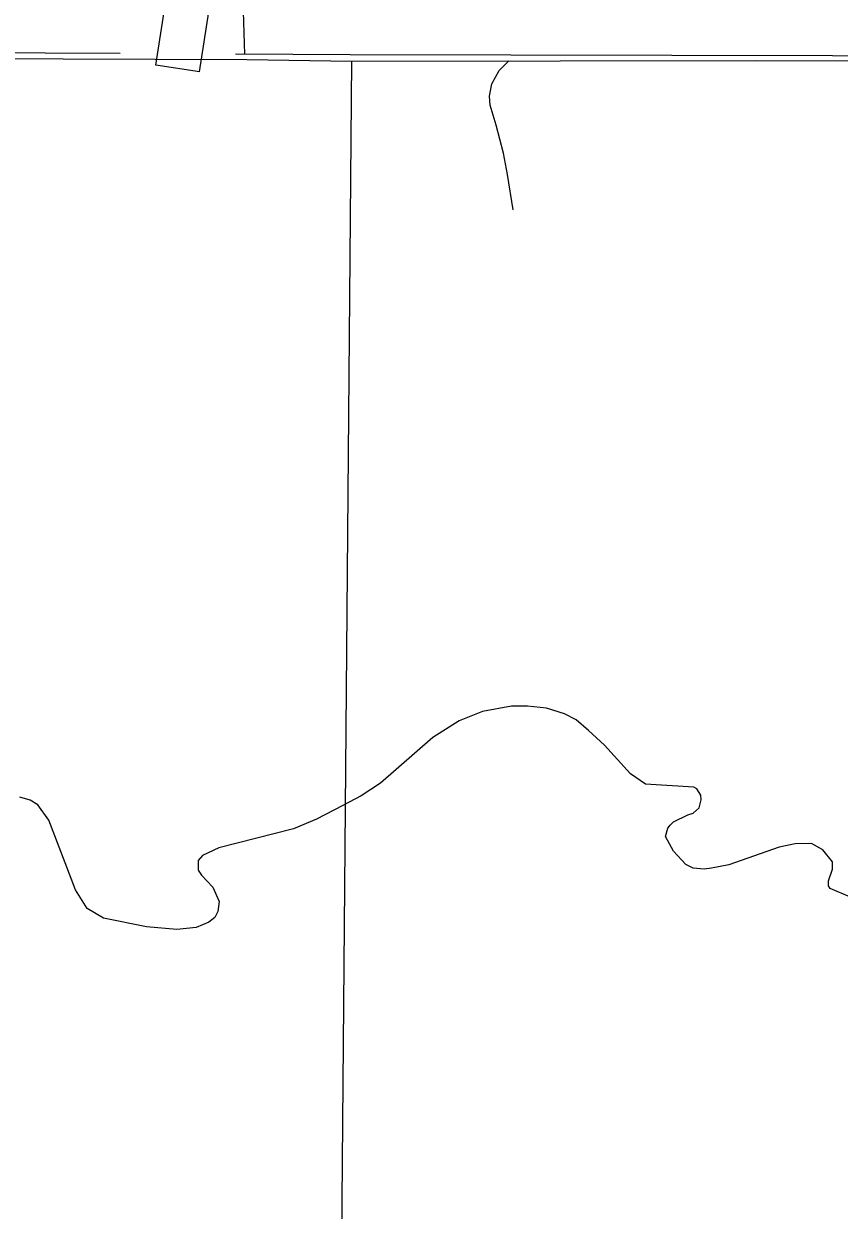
# Model space of a CAD drawing. Extents: x 1377389 to 1380723, y 1168351 to 1170484.
# Drawn here: x 1378449.4 to 1378504.6, y 1169244 to 1169324.4 of the extents above; entities that cross this region are included whole.
import ezdxf

# ---------------------------------------------------------------- set-up
doc = ezdxf.new("R2010")
doc.units = 0
doc.layers.add('B_Fill', color=7, linetype='Continuous')

msp = doc.modelspace()

# ---------------------------------------------------------------- linework, layer by layer
at = {"layer": 'B_Fill'}
for points in [[(1378461.29, 1169321.13), (1378458.326, 1169321.592), (1378462.409, 1169347.803), (1378462.806, 1169349.12), (1378463.919, 1169350.633), (1378465.47, 1169351.201), (1378478.914, 1169350.335)], [(1378461.29, 1169321.13), (1378465.342, 1169347.137), (1378465.529, 1169347.759), (1378465.8, 1169348.127), (1378465.908, 1169348.167), (1378481.326, 1169347.173)], [(1378464.361, 1169322.33), (1378464.045, 1169332.46)], [(1378340.611, 1169322.662), (1378364.608, 1169322.807), (1378455.912, 1169322.385)], [(1378420.942, 1169322.127), (1378464.495, 1169321.96), (1378471.613, 1169321.859), (1378485.732, 1169321.874)], [(1378463.732, 1169322.349), (1378471.498, 1169322.313), (1378504.166, 1169322.235)], [(1378470.888, 1169236.627), (1378471.613, 1169321.859)], [(1378482.547, 1169311.782), (1378482.162, 1169314.168), (1378481.893, 1169315.631), (1378481.393, 1169317.517), (1378480.97, 1169318.864), (1378480.931, 1169319.48), (1378481.085, 1169320.327), (1378481.585, 1169321.212), (1378482.239, 1169321.866)], [(1378485.732, 1169321.874), (1378499.028, 1169321.889), (1378542.762, 1169321.73)], [(1378504.166, 1169322.235), (1378541.742, 1169322.146)], [(1378494.372, 1169270.786), (1378494.728, 1169270.914), (1378495.139, 1169271.264), (1378495.267, 1169271.807), (1378495.24, 1169272.127), (1378494.99, 1169272.562), (1378494.768, 1169272.677), (1378491.511, 1169272.884), (1378490.497, 1169273.582), (1378488.717, 1169275.524), (1378487.637, 1169276.501), (1378486.803, 1169277.223), (1378486.015, 1169277.646), (1378484.789, 1169278.019), (1378483.509, 1169278.15), (1378482.432, 1169278.146), (1378480.464, 1169277.802), (1378478.881, 1169277.166), (1378477.091, 1169276.025), (1378473.548, 1169272.944), (1378472.25, 1169272.074), (1378471.007, 1169271.426), (1378469.212, 1169270.505), (1378467.65, 1169269.85), (1378462.61, 1169268.556), (1378461.484, 1169268.051), (1378461.192, 1169267.704), (1378461.207, 1169267.044), (1378461.414, 1169266.708), (1378462.19, 1169265.905), (1378462.611, 1169264.933), (1378462.527, 1169264.251), (1378462.336, 1169263.846), (1378461.925, 1169263.517), (1378461.055, 1169263.157), (1378459.76, 1169263.028), (1378457.701, 1169263.202), (1378454.794, 1169263.798), (1378453.681, 1169264.454), (1378452.895, 1169265.717), (1378451.072, 1169270.441), (1378450.331, 1169271.465), (1378449.825, 1169271.794), (1378449.122, 1169271.998)], [(1378505.393, 1169265.227), (1378504.003, 1169265.797), (1378503.899, 1169265.975), (1378503.891, 1169266.335), (1378504.173, 1169267.122), (1378504.162, 1169267.622), (1378503.505, 1169268.428), (1378502.737, 1169268.851), (1378501.64, 1169268.827), (1378500.567, 1169268.603), (1378497.142, 1169267.405), (1378495.969, 1169267.179), (1378495.472, 1169267.108), (1378494.732, 1169267.191), (1378494.227, 1169267.44), (1378493.389, 1169268.342), (1378492.867, 1169269.332), (1378493.014, 1169269.895), (1378493.17, 1169270.099), (1378493.404, 1169270.324), (1378494.372, 1169270.786)]]:
    msp.add_lwpolyline(points, dxfattribs=at)

doc.saveas('drawing.dxf')
